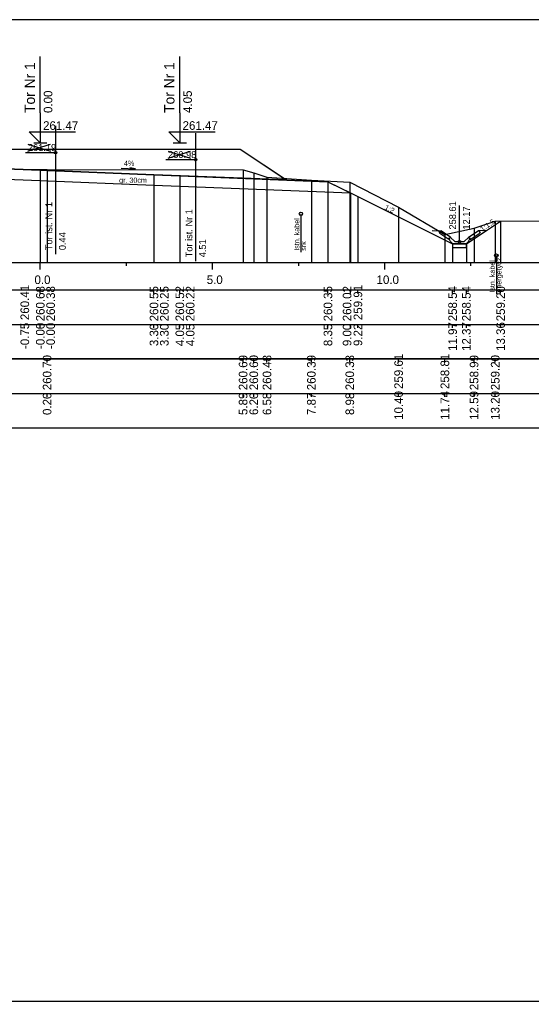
# Model space of a CAD drawing. Extents: x 6516023 to 6560129, y 5513077 to 5529206.
# Drawn here: x 6517579.86 to 6517594.72, y 5514484.66 to 5514513.16 of the extents above; entities that cross this region are included whole.
import ezdxf

# ---------------------------------------------------------------- set-up
doc = ezdxf.new("R2010")
doc.units = 0
for name, color, linetype in [('IR_default', 7, 'Continuous'), ('TOR_PRZEK_P-kable', 7, 'Continuous'), ('TOR_PRZEK_P-komponent', 7, 'Continuous'), ('TOR_PRZEK_P-odwodnienie', 7, 'Continuous'), ('TOR_PRZEK_P-opisy', 7, 'Continuous'), ('TOR_PRZEK_P-tabelka istniejace', 7, 'Continuous'), ('TOR_PRZEK_P-tabelka projektowane', 7, 'Continuous'), ('TOR_PRZEK_P-teren istniejacy', 7, 'Continuous'), ('TOR_PRZEK_P-tory istniejace', 7, 'Continuous'), ('TOR_PRZEK_P-tory projektowane', 7, 'Continuous'), ('TOR_PRZEK_P-uklad odniesienia', 7, 'Continuous'), ('TOR_PRZEK_P-warstwa ochronna I', 7, 'Continuous'), ('TOR_PRZEK_P-warstwa ochronna II', 7, 'Continuous'), ('TOR_RAMKI-ramka+tabelka 1', 7, 'Continuous')]:
    doc.layers.add(name, color=color, linetype=linetype)

msp = doc.modelspace()

# ---------------------------------------------------------------- linework, layer by layer
at = {"layer": 'IR_default'}
msp.add_lwpolyline([(6517578.713, 5514509.396), (6517581.429, 5514509.396), (6517582.213, 5514509.396), (6517582.336, 5514509.397), (6517582.763, 5514509.397), (6517585.479, 5514509.397), (6517586.263, 5514509.397), (6517587.307, 5514508.702), (6517587.608, 5514508.501), (6517588.543, 5514508.463), (6517588.813, 5514508.452), (6517589.488, 5514508.115), (6517589.683, 5514508.018), (6517590.296, 5514507.711), (6517592.432, 5514506.643), (6517592.522, 5514506.643), (6517592.832, 5514506.643), (6517592.963, 5514506.73), (6517593.417, 5514507.033), (6517593.507, 5514507.093), (6517593.826, 5514507.306)], dxfattribs=at)
at = {"layer": 'TOR_PRZEK_P-kable'}
for p, q in [((6517588.029, 5514507.519), (6517588.029, 5514506.409)), ((6517593.702, 5514506.305), (6517593.702, 5514505.195))]:
    msp.add_line(p, q, dxfattribs=at)
for centre in [(6517588.029, 5514507.519), (6517593.702, 5514506.305)]:
    msp.add_circle(centre, 0.05, dxfattribs=at)
at = {"layer": 'TOR_PRZEK_P-komponent'}
msp.add_lwpolyline([(6517574.213, 5514509.396), (6517577.713, 5514509.396), (6517578.713, 5514509.396), (6517582.213, 5514509.396), (6517582.763, 5514509.397), (6517586.263, 5514509.397), (6517587.608, 5514508.501), (6517583.763, 5514508.654), (6517580.463, 5514508.786), (6517579.713, 5514508.816), (6517578.513, 5514508.864), (6517577.913, 5514508.864), (6517576.713, 5514508.816), (6517575.963, 5514508.786), (6517573.128, 5514508.673)], close=True, dxfattribs=at)
at = {"layer": 'TOR_PRZEK_P-odwodnienie'}
for p, q in [((6517592.632, 5514506.713), (6517592.632, 5514507.757)), ((6517592.323, 5514506.772), (6517592.062, 5514506.946)), ((6517592.368, 5514506.839), (6517592.087, 5514507.025)), ((6517592.897, 5514506.839), (6517593.177, 5514507.025)), ((6517592.941, 5514506.772), (6517593.203, 5514506.946)), ((6517592.334, 5514506.789), (6517592.323, 5514506.772)), ((6517592.325, 5514506.808), (6517592.372, 5514506.832)), ((6517592.368, 5514506.839), (6517592.359, 5514506.826)), ((6517592.492, 5514506.713), (6517592.372, 5514506.832)), ((6517592.442, 5514506.643), (6517592.822, 5514506.643)), ((6517592.492, 5514506.713), (6517592.772, 5514506.713)), ((6517592.772, 5514506.713), (6517592.892, 5514506.832)), ((6517592.892, 5514506.832), (6517592.94, 5514506.808)), ((6517592.897, 5514506.839), (6517592.905, 5514506.826)), ((6517592.93, 5514506.789), (6517592.941, 5514506.772))]:
    msp.add_line(p, q, dxfattribs=at)
for points in [[(6517591.841, 5514507.037), (6517592.087, 5514507.025)], [(6517592.037, 5514506.999), (6517592.087, 5514507.025)], [(6517592.037, 5514506.999), (6517592.062, 5514506.946)], [(6517593.424, 5514507.037), (6517593.177, 5514507.025)], [(6517593.227, 5514506.999), (6517593.177, 5514507.025)], [(6517593.227, 5514506.999), (6517593.203, 5514506.946)], [(6517592.359, 5514506.826), (6517592.324, 5514506.807)], [(6517592.324, 5514506.807), (6517592.334, 5514506.789)], [(6517592.372, 5514506.713), (6517592.325, 5514506.808)], [(6517592.442, 5514506.643), (6517592.372, 5514506.713)], [(6517592.832, 5514506.643), (6517592.432, 5514506.643), (6517592.432, 5514506.543), (6517592.832, 5514506.543), (6517592.832, 5514506.643)], [(6517592.822, 5514506.643), (6517592.892, 5514506.713)], [(6517592.892, 5514506.713), (6517592.94, 5514506.808)], [(6517592.905, 5514506.826), (6517592.94, 5514506.807)], [(6517592.94, 5514506.807), (6517592.93, 5514506.789)]]:
    msp.add_lwpolyline(points, dxfattribs=at)
msp.add_circle((6517592.632, 5514506.713), 0.035, dxfattribs=at)
at = {"layer": 'TOR_PRZEK_P-opisy'}
msp.add_lwpolyline([(6517582.813, 5514508.846), (6517583.231, 5514508.827), (6517583.063, 5514508.856)], dxfattribs=at)
at = {"layer": 'TOR_PRZEK_P-tabelka istniejace'}
for p, q in [((6517580.661, 5514503.206), (6517580.661, 5514503.306)), ((6517586.35, 5514503.206), (6517586.35, 5514503.306)), ((6517586.66, 5514503.206), (6517586.66, 5514503.306)), ((6517587.043, 5514503.206), (6517587.043, 5514503.306)), ((6517588.332, 5514503.206), (6517588.332, 5514503.306)), ((6517589.447, 5514503.206), (6517589.447, 5514503.306)), ((6517590.864, 5514503.206), (6517590.864, 5514503.306)), ((6517592.207, 5514503.206), (6517592.207, 5514503.306)), ((6517593.055, 5514503.206), (6517593.055, 5514503.306)), ((6517593.668, 5514503.206), (6517593.668, 5514503.306)), ((6517541.663, 5514502.306), (6517625.463, 5514502.306)), ((6517580.661, 5514502.206), (6517580.661, 5514502.306)), ((6517586.35, 5514502.206), (6517586.35, 5514502.306)), ((6517586.66, 5514502.206), (6517586.66, 5514502.306)), ((6517587.043, 5514502.206), (6517587.043, 5514502.306)), ((6517588.332, 5514502.206), (6517588.332, 5514502.306)), ((6517589.447, 5514502.206), (6517589.447, 5514502.306)), ((6517590.864, 5514502.206), (6517590.864, 5514502.306)), ((6517592.207, 5514502.206), (6517592.207, 5514502.306)), ((6517593.055, 5514502.206), (6517593.055, 5514502.306)), ((6517593.668, 5514502.206), (6517593.668, 5514502.306))]:
    msp.add_line(p, q, dxfattribs=at)
for points in [[(6517580.661, 5514508.81), (6517580.661, 5514506.306), (6517580.661, 5514506.176), (6517580.661, 5514506.106)], [(6517586.35, 5514508.799), (6517586.35, 5514506.306), (6517586.35, 5514506.176), (6517586.35, 5514506.106)], [(6517586.66, 5514508.704), (6517586.66, 5514506.306), (6517586.66, 5514506.176), (6517586.66, 5514506.106)], [(6517587.043, 5514508.586), (6517587.043, 5514506.306), (6517587.043, 5514506.176), (6517587.043, 5514506.106)], [(6517588.332, 5514508.499), (6517588.332, 5514506.306), (6517588.332, 5514506.176), (6517588.332, 5514506.106)], [(6517589.447, 5514508.437), (6517589.447, 5514506.306), (6517589.447, 5514506.176), (6517589.447, 5514506.106)], [(6517590.864, 5514507.711), (6517590.864, 5514506.306), (6517590.864, 5514506.176), (6517590.864, 5514506.106)], [(6517593.668, 5514507.305), (6517593.668, 5514506.306), (6517593.668, 5514506.176), (6517593.668, 5514506.106)], [(6517592.207, 5514506.917), (6517592.207, 5514506.306), (6517592.207, 5514506.176), (6517592.207, 5514506.106)], [(6517593.055, 5514507.098), (6517593.055, 5514506.306), (6517593.055, 5514506.176), (6517593.055, 5514506.106)]]:
    msp.add_lwpolyline(points, dxfattribs=at)
msp.add_lwpolyline([(6517541.663, 5514503.306), (6517541.663, 5514501.306), (6517625.463, 5514501.306), (6517625.463, 5514503.306)], close=True, dxfattribs=at)
at = {"layer": 'TOR_PRZEK_P-tabelka projektowane'}
for p, q in [((6517580.463, 5514505.206), (6517580.463, 5514505.306)), ((6517580.463, 5514505.206), (6517580.463, 5514505.306)), ((6517583.763, 5514505.206), (6517583.763, 5514505.306)), ((6517583.763, 5514505.206), (6517583.763, 5514505.306)), ((6517584.513, 5514505.206), (6517584.513, 5514505.306)), ((6517584.513, 5514505.206), (6517584.513, 5514505.306)), ((6517588.813, 5514505.206), (6517588.813, 5514505.306)), ((6517589.465, 5514505.206), (6517589.465, 5514505.306)), ((6517589.683, 5514505.206), (6517589.683, 5514505.306)), ((6517592.432, 5514505.206), (6517592.432, 5514505.306)), ((6517592.832, 5514505.206), (6517592.832, 5514505.306)), ((6517593.826, 5514505.206), (6517593.826, 5514505.306)), ((6517541.663, 5514504.306), (6517625.463, 5514504.306)), ((6517580.463, 5514504.206), (6517580.463, 5514504.306)), ((6517580.463, 5514504.206), (6517580.463, 5514504.306)), ((6517583.763, 5514504.206), (6517583.763, 5514504.306)), ((6517583.763, 5514504.206), (6517583.763, 5514504.306)), ((6517584.513, 5514504.206), (6517584.513, 5514504.306)), ((6517584.513, 5514504.206), (6517584.513, 5514504.306)), ((6517588.813, 5514504.206), (6517588.813, 5514504.306)), ((6517589.465, 5514504.206), (6517589.465, 5514504.306)), ((6517589.683, 5514504.206), (6517589.683, 5514504.306)), ((6517592.432, 5514504.206), (6517592.432, 5514504.306)), ((6517592.832, 5514504.206), (6517592.832, 5514504.306)), ((6517593.826, 5514504.206), (6517593.826, 5514504.306))]:
    msp.add_line(p, q, dxfattribs=at)
for points in [[(6517580.463, 5514508.786), (6517580.463, 5514506.306), (6517580.463, 5514506.176), (6517580.463, 5514506.106)], [(6517583.763, 5514508.654), (6517583.763, 5514506.306), (6517583.763, 5514506.176), (6517583.763, 5514506.106)], [(6517584.513, 5514508.624), (6517584.513, 5514506.306), (6517584.513, 5514506.176), (6517584.513, 5514506.106)], [(6517580.463, 5514508.486), (6517580.463, 5514506.306), (6517580.463, 5514506.176), (6517580.463, 5514506.106)], [(6517583.763, 5514508.354), (6517583.763, 5514506.306), (6517583.763, 5514506.176), (6517583.763, 5514506.106)], [(6517584.513, 5514508.324), (6517584.513, 5514506.306), (6517584.513, 5514506.176), (6517584.513, 5514506.106)], [(6517588.813, 5514508.452), (6517588.813, 5514506.306), (6517588.813, 5514506.176), (6517588.813, 5514506.106)], [(6517589.465, 5514508.126), (6517589.465, 5514506.306), (6517589.465, 5514506.176), (6517589.465, 5514506.106)], [(6517589.683, 5514508.017), (6517589.683, 5514506.306), (6517589.683, 5514506.176), (6517589.683, 5514506.106)], [(6517593.826, 5514507.306), (6517593.826, 5514506.306), (6517593.826, 5514506.176), (6517593.826, 5514506.106)], [(6517592.432, 5514506.643), (6517592.432, 5514506.306), (6517592.432, 5514506.176), (6517592.432, 5514506.106)], [(6517592.832, 5514506.643), (6517592.832, 5514506.306), (6517592.832, 5514506.176), (6517592.832, 5514506.106)]]:
    msp.add_lwpolyline(points, dxfattribs=at)
msp.add_lwpolyline([(6517541.663, 5514505.306), (6517541.663, 5514503.306), (6517625.463, 5514503.306), (6517625.463, 5514505.306)], close=True, dxfattribs=at)
at = {"layer": 'TOR_PRZEK_P-teren istniejacy'}
msp.add_lwpolyline([(6517564.542, 5514507.43), (6517566.996, 5514507.413), (6517568.302, 5514507.026), (6517568.884, 5514506.655), (6517569.612, 5514507.185), (6517570.555, 5514507.784), (6517572.285, 5514507.924), (6517573.825, 5514508.034), (6517574.376, 5514508.457), (6517575.061, 5514508.86), (6517580.661, 5514508.81), (6517586.35, 5514508.799), (6517586.66, 5514508.704), (6517587.043, 5514508.586), (6517588.332, 5514508.499), (6517589.447, 5514508.437), (6517590.864, 5514507.711), (6517592.207, 5514506.917), (6517593.055, 5514507.098), (6517593.668, 5514507.305), (6517599.391, 5514507.326)], dxfattribs=at)
at = {"layer": 'TOR_PRZEK_P-tory istniejace'}
for p, q in [((6517580.903, 5514510.07), (6517580.903, 5514506.349)), ((6517584.972, 5514509.863), (6517584.972, 5514506.142)), ((6517580.104, 5514509.341), (6517580.756, 5514509.544)), ((6517580.104, 5514509.544), (6517580.756, 5514509.341)), ((6517580.904, 5514509.294), (6517580.038, 5514509.294)), ((6517584.173, 5514509.134), (6517584.825, 5514509.337)), ((6517584.173, 5514509.337), (6517584.825, 5514509.134)), ((6517584.973, 5514509.087), (6517584.107, 5514509.087))]:
    msp.add_line(p, q, dxfattribs=at)
for centre in [(6517580.904, 5514509.294), (6517584.973, 5514509.087)]:
    msp.add_circle(centre, 0.035, dxfattribs=at)
at = {"layer": 'TOR_PRZEK_P-tory projektowane'}
for p, q in [((6517580.463, 5514510.454), (6517580.463, 5514512.086)), ((6517584.513, 5514510.455), (6517584.513, 5514512.087)), ((6517580.463, 5514510.454), (6517580.463, 5514509.576)), ((6517584.513, 5514510.455), (6517584.513, 5514509.577)), ((6517580.463, 5514509.576), (6517580.144, 5514509.896)), ((6517580.144, 5514509.896), (6517581.488, 5514509.896)), ((6517584.513, 5514509.577), (6517584.194, 5514509.897)), ((6517584.194, 5514509.897), (6517585.538, 5514509.897)), ((6517580.271, 5514509.576), (6517580.655, 5514509.576)), ((6517584.321, 5514509.577), (6517584.705, 5514509.577))]:
    msp.add_line(p, q, dxfattribs=at)
at = {"layer": 'TOR_PRZEK_P-uklad odniesienia'}
for p, q in [((6517545.463, 5514506.106), (6517625.463, 5514506.106)), ((6517580.463, 5514505.906), (6517580.463, 5514506.106)), ((6517582.963, 5514506.006), (6517582.963, 5514506.106)), ((6517585.463, 5514505.906), (6517585.463, 5514506.106)), ((6517587.963, 5514506.006), (6517587.963, 5514506.106)), ((6517590.463, 5514505.906), (6517590.463, 5514506.106)), ((6517592.963, 5514506.006), (6517592.963, 5514506.106))]:
    msp.add_line(p, q, dxfattribs=at)
at = {"layer": 'TOR_PRZEK_P-warstwa ochronna I'}
msp.add_lwpolyline([(6517571.484, 5514508.307), (6517575.963, 5514508.486), (6517576.713, 5514508.516), (6517577.913, 5514508.564), (6517578.513, 5514508.564), (6517579.713, 5514508.516), (6517580.463, 5514508.486), (6517583.763, 5514508.354), (6517584.513, 5514508.324), (6517589.465, 5514508.126)], dxfattribs=at)
at = {"layer": 'TOR_PRZEK_P-warstwa ochronna II'}
msp.add_lwpolyline([(6517566.642, 5514507.415), (6517568.629, 5514507.459), (6517569.221, 5514507.065), (6517569.621, 5514507.065), (6517571.963, 5514508.626), (6517575.963, 5514508.786), (6517576.713, 5514508.816), (6517577.913, 5514508.864), (6517578.513, 5514508.864), (6517579.713, 5514508.816), (6517580.463, 5514508.786), (6517583.763, 5514508.654), (6517584.513, 5514508.624), (6517588.813, 5514508.452), (6517589.683, 5514508.017), (6517592.432, 5514506.643), (6517592.832, 5514506.643), (6517593.826, 5514507.306)], dxfattribs=at)
at = {"layer": 'TOR_RAMKI-ramka+tabelka 1'}
msp.add_lwpolyline([(6517452.013, 5514513.156), (6517699.513, 5514513.156), (6517699.513, 5514484.656), (6517452.013, 5514484.656)], close=True, dxfattribs=at)

# ---------------------------------------------------------------- texts
at = {"layer": 'TOR_PRZEK_P-kable'}
for s, height, p in [('Istn. kabel', 0.14999, (6517587.984, 5514506.446)), ('srk', 0.15, (6517588.178, 5514506.446)), ('Istn. kabel', 0.14999, (6517593.657, 5514505.231)), ('energetycz.', 0.14999, (6517593.851, 5514505.232))]:
    msp.add_text(s, height=height, rotation=90.0511, dxfattribs=at).set_placement(p)
at = {"layer": 'TOR_PRZEK_P-odwodnienie'}
for s, p in [('258.61', (6517592.532, 5514507.063)), ('12.17', (6517592.932, 5514507.063))]:
    msp.add_text(s, height=0.2, rotation=90, dxfattribs=at).set_placement(p)
at = {"layer": 'TOR_PRZEK_P-opisy'}
for s, rotation, p in [('4%', 359.8485, (6517582.892, 5514508.912)), ('1:2', 332.9299, (6517590.443, 5514507.661)), ('1:1,5', 34.0701, (6517593.294, 5514506.998))]:
    msp.add_text(s, height=0.15, rotation=rotation, dxfattribs=at).set_placement(p)
at = {"layer": 'TOR_PRZEK_P-tabelka istniejace'}
for s, p in [('260.70', (6517580.786, 5514502.398)), ('260.69', (6517586.475, 5514502.398)), ('260.60', (6517586.785, 5514502.398)), ('260.48', (6517587.168, 5514502.398)), ('260.39', (6517588.457, 5514502.398)), ('260.33', (6517589.572, 5514502.398)), ('259.61', (6517590.989, 5514502.433)), ('258.81', (6517592.332, 5514502.433)), ('258.99', (6517593.18, 5514502.398)), ('259.20', (6517593.793, 5514502.398)), ('10.40', (6517590.989, 5514501.538)), ('11.74', (6517592.332, 5514501.539)), ('12.59', (6517593.18, 5514501.538)), ('13.20', (6517593.793, 5514501.538)), ('0.20', (6517580.786, 5514501.678)), ('5.89', (6517586.475, 5514501.678)), ('6.20', (6517586.785, 5514501.678)), ('6.58', (6517587.168, 5514501.677)), ('7.87', (6517588.457, 5514501.678)), ('8.98', (6517589.572, 5514501.677))]:
    msp.add_text(s, height=0.25, rotation=90, dxfattribs=at).set_placement(p)
at = {"layer": 'TOR_PRZEK_P-tabelka projektowane'}
for s, p in [('260.41', (6517580.138, 5514504.433)), ('260.68', (6517580.588, 5514504.398)), ('260.38', (6517580.888, 5514504.398)), ('260.55', (6517583.888, 5514504.397)), ('260.25', (6517584.188, 5514504.397)), ('260.52', (6517584.638, 5514504.4)), ('260.22', (6517584.938, 5514504.4)), ('260.35', (6517588.938, 5514504.397)), ('260.02', (6517589.493, 5514504.4)), ('259.91', (6517589.808, 5514504.433)), ('258.54', (6517592.557, 5514504.399)), ('258.54', (6517592.957, 5514504.399)), ('259.20', (6517593.951, 5514504.398)), ('-0.75', (6517580.138, 5514503.593)), ('-0.00', (6517580.588, 5514503.594)), ('-0.00', (6517580.888, 5514503.594)), ('11.97', (6517592.557, 5514503.538)), ('12.37', (6517592.957, 5514503.538)), ('13.36', (6517593.951, 5514503.538)), ('3.30', (6517583.888, 5514503.678)), ('3.30', (6517584.188, 5514503.678)), ('4.05', (6517584.638, 5514503.677)), ('4.05', (6517584.938, 5514503.677)), ('8.35', (6517588.938, 5514503.677)), ('9.00', (6517589.493, 5514503.678)), ('9.22', (6517589.808, 5514503.68))]:
    msp.add_text(s, height=0.25, rotation=90, dxfattribs=at).set_placement(p)
at = {"layer": 'TOR_PRZEK_P-tory istniejace'}
for s, p in [('261.19', (6517580.104, 5514509.344)), ('260.98', (6517584.173, 5514509.137))]:
    msp.add_text(s, height=0.2, dxfattribs=at).set_placement(p)
for s, rotation, p in [('Tor ist. Nr 1', 90.0511, (6517580.81, 5514506.464)), ('Tor ist. Nr 1', 90.0511, (6517584.879, 5514506.257)), ('0.44', 90, (6517581.204, 5514506.464)), ('4.51', 90, (6517585.273, 5514506.257))]:
    msp.add_text(s, height=0.2, rotation=rotation, dxfattribs=at).set_placement(p)
at = {"layer": 'TOR_PRZEK_P-tory projektowane'}
for s, height, p in [('Tor Nr 1', 0.3, (6517580.308, 5514510.448)), ('Tor Nr 1', 0.3, (6517584.358, 5514510.449)), ('0.00', 0.25, (6517580.813, 5514510.446)), ('4.05', 0.25, (6517584.863, 5514510.447))]:
    msp.add_text(s, height=height, rotation=90, dxfattribs=at).set_placement(p)
for p in [(6517580.543, 5514509.956), (6517584.593, 5514509.957)]:
    msp.add_text('261.47', height=0.25, dxfattribs=at).set_placement(p)
at = {"layer": 'TOR_PRZEK_P-uklad odniesienia'}
for s, p in [('0.0', (6517580.294, 5514505.481)), ('5.0', (6517585.294, 5514505.481)), ('10.0', (6517590.224, 5514505.481))]:
    msp.add_text(s, height=0.25, dxfattribs=at).set_placement(p)
at = {"layer": 'TOR_PRZEK_P-warstwa ochronna I'}
msp.add_text('gr. 30cm', height=0.15, dxfattribs=at).set_placement((6517582.751, 5514508.42))

doc.saveas('drawing.dxf')
